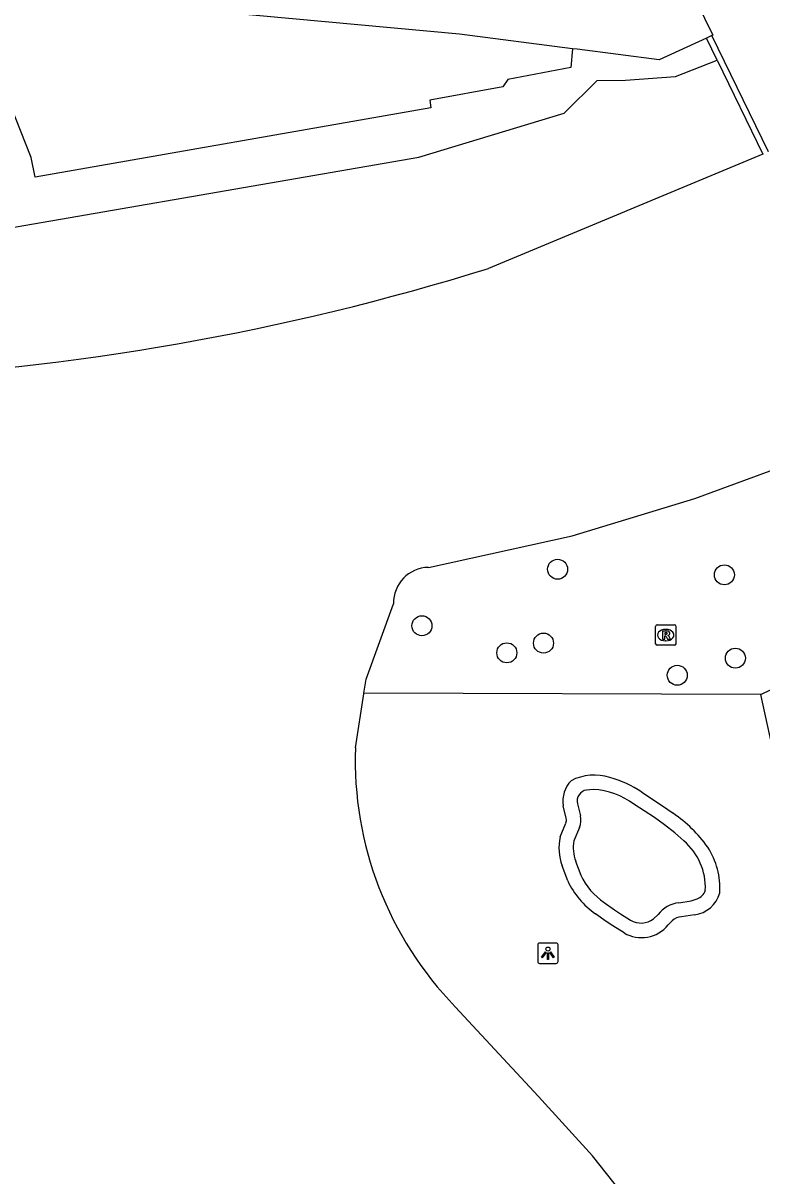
# Model space of a CAD drawing. Extents: x 161087 to 161922, y 382574 to 383873.
# Drawn here: x 161637.3 to 161673.5, y 382864 to 382920.4 of the extents above; entities that cross this region are included whole.
import ezdxf

# ---------------------------------------------------------------- set-up
doc = ezdxf.new("R2010")
doc.units = 0
for name, color, linetype in [('IMGEO_Boom', 7, 'Continuous'), ('IMGEO_Groenvoorziening', 7, 'Continuous'), ('IMGEO_Lichtpunt', 7, 'Continuous'), ('IMGEO_Meer_plas_ven_vijver', 7, 'Continuous'), ('IMGEO_Muur', 7, 'Continuous'), ('IMGEO_Pand', 7, 'Continuous'), ('IMGEO_Rioolput', 7, 'Continuous'), ('IMGEO_Waterloop', 7, 'Continuous')]:
    doc.layers.add(name, color=color, linetype=linetype)

msp = doc.modelspace()

# ---------------------------------------------------------------- linework, layer by layer
at = {"layer": 'IMGEO_Boom'}
for centre in [(161663.48, 382893.656), (161671.637, 382893.384), (161656.843, 382890.89), (161662.791, 382890.042), (161660.998, 382889.565), (161672.174, 382889.304), (161669.333, 382888.468)]:
    msp.add_circle(centre, 0.489, dxfattribs=at)
at = {"layer": 'IMGEO_Groenvoorziening'}
for points in [[(161664.212, 382919.123), (161664.124, 382918.199), (161661.045, 382917.617), (161660.794, 382917.251), (161657.225, 382916.612), (161657.274, 382916.238), (161637.928, 382912.836), (161637.724, 382913.807), (161636.721, 382916.358), (161631.187, 382916.851), (161630.887, 382917.552), (161626.521, 382915.506), (161627.959, 382911.315), (161627.401, 382911.117)], [(161600.817, 382906.174), (161607.693, 382906.98), (161620.002, 382907.71), (161631.41, 382909.448), (161656.69, 382913.813), (161663.799, 382915.969), (161665.409, 382917.572), (161666.794, 382917.591), (161669.244, 382917.758), (161671.286, 382918.566)], [(161673.428, 382887.521), (161654.005, 382887.591)], [(161667.598, 382882.742), (161668.61, 382882.082), (161669.126, 382881.715)], [(161663.903, 382881.471), (161663.752, 382882.088)], [(161663.598, 382880.557), (161663.884, 382881.241)], [(161663.975, 382878.408), (161663.696, 382879.152)], [(161666.729, 382875.861), (161666.175, 382876.208), (161665.861, 382876.422), (161665.331, 382876.799)], [(161670.178, 382876.755), (161669.535, 382876.65)], [(161669.086, 382876.456), (161668.887, 382876.255)]]:
    msp.add_lwpolyline(points, dxfattribs=at)
for centre, radius, start, end in [((161665.281, 382881.099), 2.489, 72.3693, 117.3329), ((161664.727, 382878.626), 5.018, 55.1001, 74.8902), ((161665.207, 382882.3), 1.471, 136.6405, 188.2994), ((161665.219, 382876.007), 6.918, 35.8602, 55.6084), ((161663.571, 382881.383), 0.343, 335.6469, 14.9082), ((161666.122, 382880.027), 2.579, 168.1441, 199.8359), ((161667.745, 382878.062), 3.671, 356.2393, 32.9629), ((161667.686, 382880.159), 4.103, 205.2654, 234.9803), ((161670.016, 382878.185), 1.439, 276.4653, 345.3635), ((161669.555, 382875.987), 0.664, 91.7475, 134.9881), ((161667.578, 382877.32), 1.688, 239.8227, 320.8711)]:
    msp.add_arc(centre, radius, start, end, dxfattribs=at)
at = {"layer": 'IMGEO_Lichtpunt'}
for p, q in [((161662.507, 382875.274), (161662.507, 382874.467)), ((161662.507, 382875.274), (161662.507, 382874.467)), ((161663.409, 382875.369), (161662.601, 382875.369)), ((161663.409, 382875.369), (161662.601, 382875.369)), ((161663.503, 382874.467), (161663.503, 382875.274)), ((161663.503, 382874.467), (161663.503, 382875.274)), ((161662.601, 382874.373), (161663.409, 382874.373)), ((161662.601, 382874.373), (161663.409, 382874.373))]:
    msp.add_line(p, q, dxfattribs=at)
for points in [[(161662.881, 382874.938), (161662.92, 382874.91), (161662.732, 382874.648), (161662.694, 382874.675), (161662.881, 382874.938)], [(161662.983, 382874.89), (161663.03, 382874.89), (161663.03, 382874.568), (161662.983, 382874.568), (161662.983, 382874.89)], [(161663.093, 382874.91), (161663.131, 382874.937), (161663.318, 382874.675), (161663.279, 382874.647), (161663.093, 382874.91)]]:
    msp.add_lwpolyline(points, dxfattribs=at)
msp.add_circle((161663.006, 382875.072), 0.0994, dxfattribs=at)
for centre, start, end in [((161662.601, 382875.274), 90, 180), ((161662.601, 382875.274), 90, 180), ((161663.409, 382875.274), 0, 90), ((161663.409, 382875.274), 0, 90), ((161662.601, 382874.467), 180, 270), ((161662.601, 382874.467), 180, 270), ((161663.409, 382874.467), 270, 0), ((161663.409, 382874.467), 270, 360)]:
    msp.add_arc(centre, 0.0946, start, end, dxfattribs=at)
at = {"layer": 'IMGEO_Meer_plas_ven_vijver'}
for points in [[(161665.222, 382882.885), (161664.889, 382882.855)], [(161664.449, 382882.186), (161664.594, 382881.59)], [(161669.65, 382880.367), (161669.212, 382880.758), (161668.707, 382881.154), (161668.215, 382881.503), (161667.215, 382882.156)], [(161664.552, 382881.023), (161664.276, 382880.363)], [(161664.363, 382879.368), (161664.615, 382878.693)], [(161665.759, 382877.353), (161666.261, 382876.997), (161666.558, 382876.794), (161667.045, 382876.489)], [(161669.404, 382877.338), (161670.013, 382877.437), (161670.306, 382877.532)], [(161668.176, 382876.553), (161668.402, 382876.76)]]:
    msp.add_lwpolyline(points, dxfattribs=at)
for centre, radius, start, end in [((161664.991, 382882.309), 0.556, 100.5572, 192.7772), ((161664.98, 382879.134), 3.759, 53.5138, 86.3032), ((161663.763, 382881.366), 0.86, 336.469, 15.0582), ((161666.13, 382880.024), 1.884, 169.6291, 200.3651), ((161667.715, 382878.083), 2.994, 357.4248, 49.7419), ((161667.604, 382880.086), 3.297, 204.9931, 235.9838), ((161670.118, 382878.113), 0.611, 287.9288, 344.3178), ((161669.551, 382875.926), 1.42, 95.9353, 144.0213), ((161667.563, 382877.362), 1.015, 239.309, 307.1685)]:
    msp.add_arc(centre, radius, start, end, dxfattribs=at)
at = {"layer": 'IMGEO_Muur'}
for points in [[(161671.286, 382918.566), (161670.764, 382919.642)], [(161673.789, 382914.075), (161671.027, 382919.762)], [(161671.286, 382918.566), (161673.522, 382913.959)], [(161673.428, 382887.521), (161683.892, 382892.594), (161681.935, 382896.625)], [(161669.603, 382859.387), (161678.926, 382862.35), (161677.254, 382870.003), (161673.428, 382887.521)]]:
    msp.add_lwpolyline(points, dxfattribs=at)
at = {"layer": 'IMGEO_Pand'}
for points in [[(161667.399, 382927.281), (161669.464, 382923.099), (161671.069, 382919.781), (161671.027, 382919.762)], [(161664.212, 382919.123), (161658.688, 382919.827), (161633.982, 382922.123), (161627.845, 382919.44), (161626.374, 382922.805)], [(161670.764, 382919.642), (161668.446, 382918.583), (161664.43, 382919.095), (161664.212, 382919.123)], [(161671.027, 382919.762), (161670.764, 382919.642)]]:
    msp.add_lwpolyline(points, dxfattribs=at)
at = {"layer": 'IMGEO_Rioolput'}
for p, q in [((161668.27, 382890.008), (161668.27, 382890.86)), ((161668.345, 382890.934), (161669.197, 382890.934)), ((161668.758, 382890.714), (161668.783, 382890.714)), ((161669.271, 382890.86), (161669.271, 382890.008)), ((161668.781, 382890.154), (161668.756, 382890.154)), ((161669.197, 382889.934), (161668.345, 382889.934))]:
    msp.add_line(p, q, dxfattribs=at)
for points in [[(161668.27, 382890.008), (161668.27, 382890.86)], [(161668.345, 382890.934), (161669.197, 382890.934)], [(161669.271, 382890.86), (161669.271, 382890.008)], [(161668.859, 382890.632), (161668.607, 382890.634), (161668.607, 382890.234)], [(161668.607, 382890.234), (161668.731, 382890.234), (161668.731, 382890.396), (161668.742, 382890.396)], [(161668.785, 382890.553), (161668.731, 382890.553), (161668.731, 382890.472)], [(161668.731, 382890.472), (161668.783, 382890.472)], [(161668.789, 382890.367), (161668.86, 382890.234), (161669, 382890.234), (161668.935, 382890.36)], [(161669.197, 382889.934), (161668.345, 382889.934)]]:
    msp.add_lwpolyline(points, dxfattribs=at)
for centre, radius, start, end in [((161668.347, 382890.858), 0.0765, 91.552, 178.448), ((161668.347, 382890.858), 0.0765, 91.552, 178.448), ((161669.195, 382890.858), 0.0765, 1.552, 88.448), ((161669.195, 382890.858), 0.0765, 1.552, 88.448), ((161668.741, 382890.343), 0.0533, 26.0293, 88.6989), ((161668.767, 382890.661), 0.19, 274.7715, 282.9687), ((161668.791, 382890.457), 0.0964, 77.0061, 93.1865), ((161668.805, 382890.514), 0.0378, 276.6634, 79.6772), ((161668.858, 382890.522), 0.109, 350.3612, 89.416), ((161668.856, 382890.522), 0.112, 277.5842, 350.9817), ((161668.84, 382890.307), 0.108, 29.5134, 73.7905), ((161668.347, 382890.01), 0.0765, 181.552, 268.448), ((161668.347, 382890.01), 0.0765, 181.552, 268.448), ((161669.195, 382890.01), 0.0765, 271.552, 358.448), ((161669.195, 382890.01), 0.0765, 271.552, 358.448)]:
    msp.add_arc(centre, radius, start, end, dxfattribs=at)
for centre, major_axis, ratio, start_param, end_param in [((161668.757, 382890.434), (-0.387, 0.002), 0.722429, 4.712389, 7.853982), ((161668.782, 382890.434), (-0.39, 0.002), 0.717154, 1.570796, 4.712389)]:
    msp.add_ellipse(centre, major_axis=major_axis, ratio=ratio, start_param=start_param, end_param=end_param, dxfattribs=at)
at = {"layer": 'IMGEO_Waterloop'}
for points in [[(161673.522, 382913.959), (161660.102, 382908.373)], [(161657.159, 382893.749), (161664.2, 382895.285), (161670.194, 382897.122), (161679.954, 382900.706)], [(161654.005, 382887.591), (161654.111, 382888.272), (161655.451, 382891.97)], [(161653.589, 382884.926), (161654.001, 382887.566), (161654.005, 382887.591)], [(161669.603, 382859.387), (161665.188, 382864.958), (161662.538, 382867.855), (161658.474, 382872.249)]]:
    msp.add_lwpolyline(points, dxfattribs=at)
for centre, radius, start, end in [((161623.781, 383025.039), 122.189, 272.59255, 287.29262), ((161657.196, 382892.004), 1.745, 91.2049, 181.128), ((161670.915, 382884.323), 17.336, 178.0055, 224.1422)]:
    msp.add_arc(centre, radius, start, end, dxfattribs=at)

doc.saveas('drawing.dxf')
